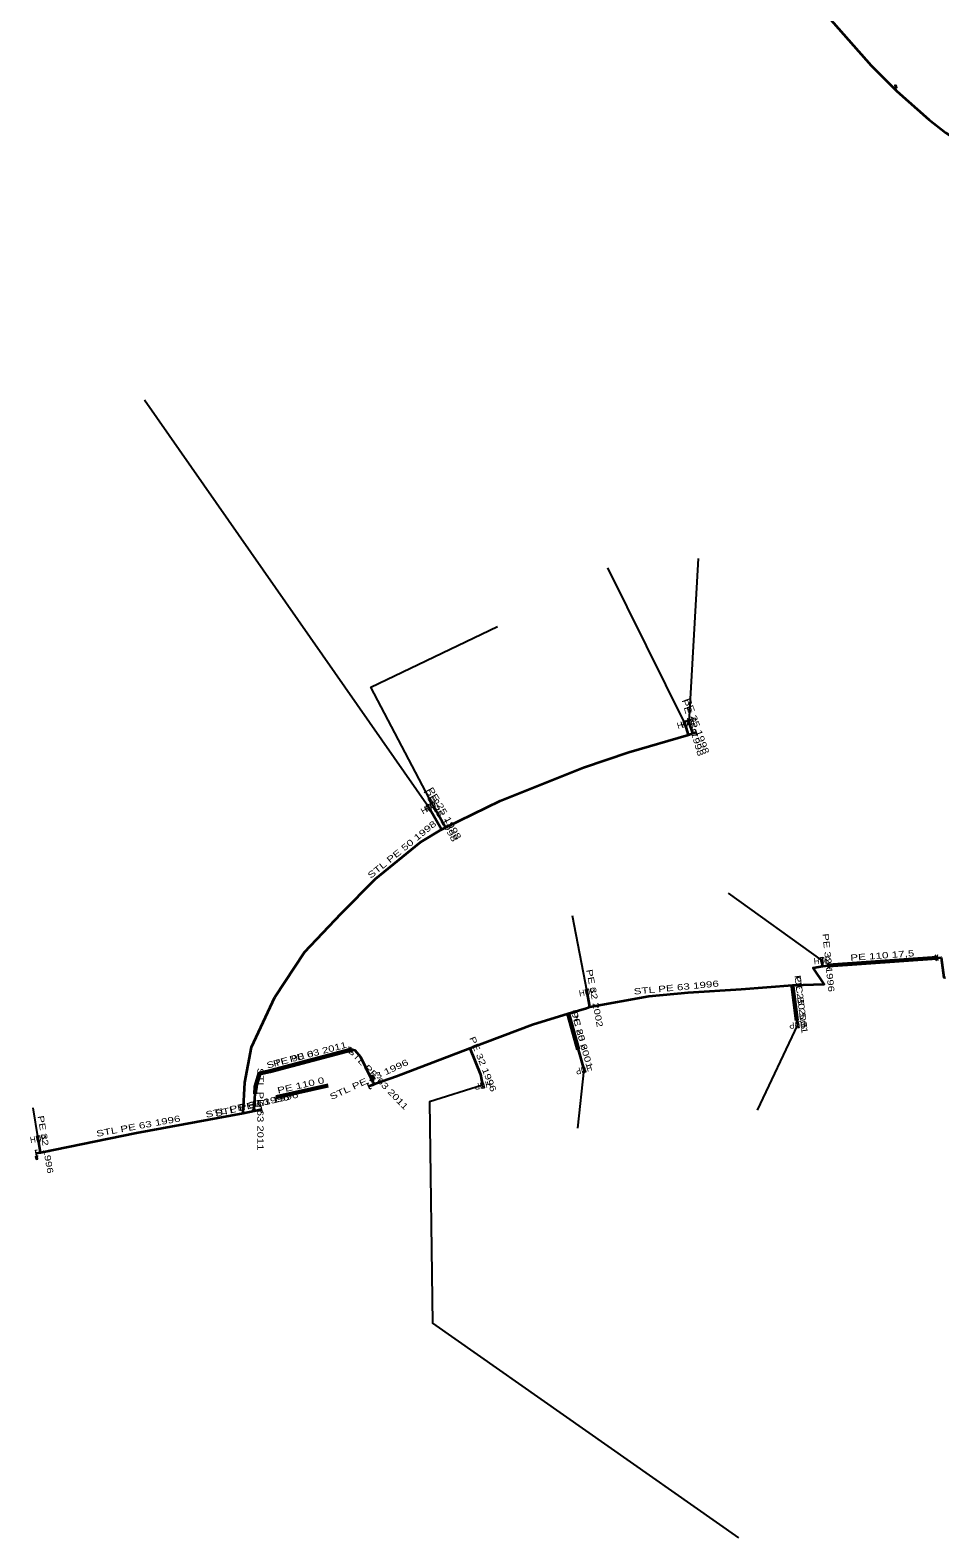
# Model space of a CAD drawing. Extents: x -737484 to -734496, y -1033882 to -1030666.
# Drawn here: x -735037.8 to -734891.6, y -1031981.3 to -1031739 of the extents above; entities that cross this region are included whole.
import ezdxf
from ezdxf.enums import TextEntityAlignment as Align

# ---------------------------------------------------------------- set-up
doc = ezdxf.new("R2010")
doc.units = 0
doc.header["$LTSCALE"] = 0.4
for name, color, linetype, lineweight in [('1', 7, 'Continuous', 13), ('18', 7, 'Continuous', 60), ('22', 7, 'Continuous', 25), ('5', 7, 'Continuous', 35), ('7', 7, 'Continuous', 35)]:
    doc.layers.add(name, color=color, linetype=linetype, lineweight=lineweight)
doc.layers.add('2', color=7, linetype='Continuous')

msp = doc.modelspace()

# ---------------------------------------------------------------- linework, layer by layer
at = {"layer": '1'}
for p, q in [((-734898.586, -1031748.262), (-734898.665, -1031747.921)), ((-734898.53, -1031748.84), (-734898.642, -1031748.352)), ((-734891.792, -1031888.563), (-734892.343, -1031887.638)), ((-734892.187, -1031888.626), (-734891.948, -1031887.575)), ((-734909.214, -1031889.833), (-734909.765, -1031888.908)), ((-734909.609, -1031889.896), (-734909.37, -1031888.845)), ((-734986.102, -1031903.398), (-734986.597, -1031902.441)), ((-734986.501, -1031903.436), (-734986.198, -1031902.403)), ((-734982.75, -1031908.09), (-734982.75, -1031907.59)), ((-734982.675, -1031907.515), (-734982.675, -1031907.165)), ((-735001.8, -1031912.21), (-735001.8, -1031911.71)), ((-735001.725, -1031911.635), (-735001.725, -1031911.285)), ((-735036.884, -1031919.53), (-735036.805, -1031920.023)), ((-735036.868, -1031920.109), (-735036.813, -1031920.455))]:
    msp.add_line(p, q, dxfattribs=at)
for points in [[(-734898.754, -1031747.865), (-734898.901, -1031747.899), (-734898.788, -1031748.386), (-734898.642, -1031748.352)], [(-734898.754, -1031747.865), (-734898.608, -1031747.831), (-734898.496, -1031748.319), (-734898.642, -1031748.352)], [(-734898.71, -1031747.894), (-734898.637, -1031747.877), (-734898.541, -1031748.291), (-734898.614, -1031748.308)], [(-734932.87, -1031850.074), (-734932.485, -1031849.964), (-734932.594, -1031851.035), (-734932.209, -1031850.925)], [(-734932.24, -1031849.911), (-734931.862, -1031849.781), (-734931.915, -1031850.856), (-734931.537, -1031850.726)], [(-734974.172, -1031863.646), (-734973.825, -1031863.446), (-734973.672, -1031864.513), (-734973.325, -1031864.313)], [(-734973.543, -1031863.275), (-734973.196, -1031863.075), (-734973.043, -1031864.142), (-734972.696, -1031863.942)], [(-734910.786, -1031888.075), (-734910.388, -1031888.033), (-734910.681, -1031889.07), (-734910.283, -1031889.028)], [(-734948.58, -1031893.156), (-734948.188, -1031893.08), (-734948.389, -1031894.137), (-734947.997, -1031894.061)], [(-734914.22, -1031899.36), (-734914.617, -1031899.409), (-734914.342, -1031898.368), (-734914.739, -1031898.417)], [(-734982.75, -1031907.09), (-734982.9, -1031907.09), (-734982.9, -1031907.59), (-734982.75, -1031907.59)], [(-734982.75, -1031907.09), (-734982.6, -1031907.09), (-734982.6, -1031907.59), (-734982.75, -1031907.59)], [(-734948.489, -1031906.505), (-734948.874, -1031906.615), (-734948.765, -1031905.544), (-734949.15, -1031905.654)], [(-734983.238, -1031907.772), (-734982.699, -1031907.509), (-734982.8, -1031908.67), (-734982.261, -1031908.407)], [(-734982.713, -1031907.128), (-734982.638, -1031907.128), (-734982.638, -1031907.553), (-734982.713, -1031907.553)], [(-734964.789, -1031909.05), (-734965.18, -1031909.133), (-734964.997, -1031908.072), (-734965.388, -1031908.155)], [(-735001.526, -1031912.725), (-735002.125, -1031912.693), (-735001.474, -1031911.726), (-735002.073, -1031911.694)], [(-735001.8, -1031911.21), (-735001.95, -1031911.21), (-735001.95, -1031911.71), (-735001.8, -1031911.71)], [(-735001.8, -1031911.21), (-735001.65, -1031911.21), (-735001.65, -1031911.71), (-735001.8, -1031911.71)], [(-735001.763, -1031911.248), (-735001.688, -1031911.248), (-735001.688, -1031911.673), (-735001.763, -1031911.673)], [(-735036.804, -1031916.726), (-735036.41, -1031916.656), (-735036.631, -1031917.711), (-735036.237, -1031917.641)], [(-735036.727, -1031920.517), (-735036.875, -1031920.541), (-735036.953, -1031920.047), (-735036.805, -1031920.023)], [(-735036.77, -1031920.485), (-735036.844, -1031920.497), (-735036.91, -1031920.077), (-735036.836, -1031920.066)], [(-735036.727, -1031920.517), (-735036.579, -1031920.494), (-735036.657, -1031920), (-735036.805, -1031920.023)]]:
    msp.add_lwpolyline(points, close=True, dxfattribs=at)
for points in [[(-734931.179, -1031851.468), (-734930.942, -1031851.387), (-734930.617, -1031852.332), (-734930.853, -1031852.414)], [(-734983.007, -1031909.147), (-734983.24, -1031909.236), (-734983.599, -1031908.303), (-734983.365, -1031908.213)], [(-735000.976, -1031912.039), (-735000.732, -1031911.982), (-735000.507, -1031912.957), (-735000.751, -1031913.013)], [(-735036.558, -1031919.984), (-735036.805, -1031920.023), (-735036.962, -1031919.036), (-735036.715, -1031918.997)]]:
    msp.add_lwpolyline(points, dxfattribs=at)
at = {"layer": '18'}
for p, q in [((-734909.489, -1031889.37), (-734892.067, -1031888.1)), ((-734915.259, -1031892.729), (-734914.569, -1031898.189)), ((-734951.333, -1031897.079), (-734949.709, -1031902.879)), ((-734998.299, -1031910.535), (-734989.91, -1031908.621))]:
    msp.add_line(p, q, dxfattribs=at)
msp.add_lwpolyline([(-734986.35, -1031902.92), (-734999.24, -1031906.32), (-735000.97, -1031906.74), (-735001.61, -1031908.83), (-735001.68, -1031909.99)], dxfattribs=at)
at = {"layer": '22'}
for p, q in [((-734973.749, -1031863.98), (-735019.421, -1031798.478)), ((-734931.889, -1031850.319), (-734930.406, -1031823.958)), ((-734932.54, -1031850.5), (-734944.988, -1031825.425)), ((-734910.535, -1031888.552), (-734925.586, -1031877.711)), ((-734948.29, -1031893.61), (-734950.623, -1031881.348)), ((-734914.48, -1031898.889), (-734920.952, -1031912.614)), ((-734948.82, -1031906.08), (-734949.826, -1031915.525)), ((-735036.521, -1031917.184), (-735037.363, -1031912.255))]:
    msp.add_line(p, q, dxfattribs=at)
for points in [[(-734973.12, -1031863.609), (-734983.068, -1031844.618), (-734962.717, -1031834.864)], [(-734965.089, -1031908.603), (-734973.635, -1031911.274), (-734973.125, -1031946.817), (-734923.976, -1031981.34)]]:
    msp.add_lwpolyline(points, dxfattribs=at)
at = {"layer": '5'}
msp.add_line((-734982.75, -1031908.09), (-734982.48, -1031908.37), dxfattribs=at)
for points in [[(-734918.8, -1031726.36), (-734902.62, -1031744.71), (-734898.53, -1031748.84), (-734893.37, -1031753.38), (-734890.61, -1031755.55), (-734885.26, -1031759.06), (-734876.09, -1031766.02), (-734859.82, -1031774.14), (-734862.454, -1031781.848), (-734868.93, -1031802.1), (-734871.77, -1031813.58), (-734876.29, -1031829.97), (-734878.56, -1031840.37), (-734879.68, -1031846), (-734880.9, -1031854.56), (-734882.68, -1031867), (-734883.35, -1031872.96), (-734883.92, -1031880.21)], [(-735003.58, -1031913.07), (-735003.3, -1031908.14), (-735002.25, -1031902.48), (-734998.47, -1031894.43), (-734993.72, -1031887.22), (-734987.81, -1031880.99), (-734982.29, -1031875.44), (-734975.07, -1031869.56), (-734971.71, -1031867.51), (-734971.08, -1031867.18), (-734962.28, -1031862.87), (-734948.89, -1031857.51), (-734941.6, -1031855.07), (-734932.02, -1031852.3), (-734931.29, -1031852.04), (-734930.78, -1031851.86)], [(-734982.48, -1031908.37), (-734978.948, -1031907.159), (-734967.149, -1031902.634), (-734957.1, -1031898.813), (-734951.334, -1031897.079), (-734948.393, -1031896.196), (-734947.84, -1031896), (-734938.363, -1031894.307), (-734932.038, -1031893.707), (-734923.519, -1031893.161), (-734915.29, -1031892.53), (-734910.205, -1031892.336), (-734911.945, -1031889.744), (-734910.442, -1031889.458), (-734909.49, -1031889.371), (-734900.844, -1031888.597), (-734892.068, -1031888.101), (-734891.394, -1031888.083), (-734890.955, -1031891.265), (-734890.705, -1031891.252)], [(-735001.8, -1031912.21), (-735001.68, -1031909.99), (-735001.61, -1031908.83), (-735000.97, -1031906.74), (-734999.24, -1031906.32), (-734986.35, -1031902.92), (-734985.63, -1031902.97), (-734984.7, -1031904.05), (-734983.99, -1031905.59), (-734982.75, -1031908.09)], [(-734983.42, -1031908.77), (-734982.96, -1031908.59), (-734982.48, -1031908.37)], [(-735036.884, -1031919.53), (-735036.14, -1031919.414), (-735020.728, -1031916.228), (-735003.58, -1031913.07), (-735001.82, -1031912.69)], [(-735001.82, -1031912.69), (-735001.81, -1031912.48), (-735001.81, -1031912.38), (-735001.8, -1031912.21)], [(-735001.82, -1031912.69), (-735001.26, -1031912.62), (-735000.62, -1031912.47)]]:
    msp.add_lwpolyline(points, dxfattribs=at)
at = {"layer": '7'}
for p, q in [((-734932.02, -1031852.3), (-734932.54, -1031850.5)), ((-734931.29, -1031852.04), (-734931.889, -1031850.319)), ((-734971.71, -1031867.51), (-734973.749, -1031863.98)), ((-734971.08, -1031867.18), (-734973.12, -1031863.609)), ((-734910.442, -1031889.458), (-734910.535, -1031888.552)), ((-734947.84, -1031896), (-734948.289, -1031893.609)), ((-735036.14, -1031919.414), (-735036.521, -1031917.184))]:
    msp.add_line(p, q, dxfattribs=at)
for points in [[(-734915.29, -1031892.53), (-734915.26, -1031892.73), (-734914.57, -1031898.19), (-734914.48, -1031898.889)], [(-734951.334, -1031897.079), (-734949.71, -1031902.88), (-734948.82, -1031906.08)], [(-734967.149, -1031902.634), (-734965.451, -1031906.86), (-734965.089, -1031908.603)]]:
    msp.add_lwpolyline(points, dxfattribs=at)

# ---------------------------------------------------------------- texts
at = {"layer": '18'}
for s, rotation, width, p in [('PE 110 17,5', 4.169, 1.4, (-734900.8139, -1031888.236)), ('OC 80 5,5', 277.202, 1.4, (-734914.4175, -1031895.3963)), ('OC 80 6', 285.642, 1.35, (-734950.0393, -1031899.8432)), ('PE 90 0', 14.776, 1.4, (-734995.4015, -1031904.7895)), ('PE 110 0', 12.852, 1.4, (-734994.2157, -1031909.0902))]:
    msp.add_text(s, height=1, rotation=rotation, dxfattribs=dict(at, width=width)).set_placement(p, align=Align.CENTER)
at = {"layer": '2', "width": 0.95}
for rotation, p in [(16, (-734932.4013, -1031850.9802)), (19, (-734931.7253, -1031850.791)), (30, (-734973.4985, -1031864.4129)), (30, (-734972.8695, -1031864.0419)), (6, (-734910.4828, -1031889.0483)), (11, (-734948.1929, -1031894.0989)), (187, (-734914.5406, -1031898.3927)), (196, (-734948.9577, -1031905.5988)), (192, (-734965.1925, -1031908.1138)), (10, (-735036.4333, -1031917.6756))]:
    msp.add_text('HUP', height=1, rotation=rotation, dxfattribs=at).set_placement(p, align=Align.CENTER)
at = {"layer": '5'}
for s, rotation, width, p in [('STL PE 50 1998', 39.16, 1.4, (-734977.7512, -1031871.0984)), ('STL PE 63 1996', 5.419, 1.4, (-734933.9202, -1031893.3824)), ('STL PE 63 2011', 14.776, 1.35, (-734993.269, -1031904.228)), ('STL PE 63 1996', 24.624, 1.4, (-734983.1528, -1031908.1278)), ('STL PE 63 2011', 313.958, 1.35, (-734982.2548, -1031907.8824)), ('STL PE 63 2011', 270, 1.35, (-735001.31, -1031912.4495)), ('STL PE 63 1996', 12.184, 1.4, (-735002.805, -1031912.3905)), ('STL PE 63 1996', 13.191, 1.4, (-735001.3276, -1031912.1221)), ('STL PE 63 1996', 10.435, 1.4, (-735020.3531, -1031915.6505))]:
    msp.add_text(s, height=1, rotation=rotation, dxfattribs=dict(at, width=width)).set_placement(p, align=Align.CENTER)
at = {"layer": '7', "width": 1.35}
for s, rotation, p in [('PE 25 1998', 289.191, (-734931.1166, -1031851.0141)), ('PE 25 1998', 286.113, (-734931.7992, -1031851.2602)), ('PE 25 1998', 300.012, (-734972.2957, -1031865.4944)), ('PE 25 1998', 299.738, (-734971.6655, -1031865.146)), ('PE 32 1996', 275.861, (-734909.991, -1031888.9539)), ('PE 32 2002', 280.636, (-734947.5724, -1031894.7112)), ('PE 25 2001', 277.202, (-734914.3867, -1031895.6458)), ('PE 25 2001', 285.64, (-734949.5925, -1031901.4437)), ('PE 32 1996', 291.89, (-734965.5038, -1031905.3861)), ('PE 32 1996', 279.695, (-735035.8367, -1031918.2148))]:
    msp.add_text(s, height=1, rotation=rotation, dxfattribs=at).set_placement(p, align=Align.CENTER)

doc.saveas('drawing.dxf')
